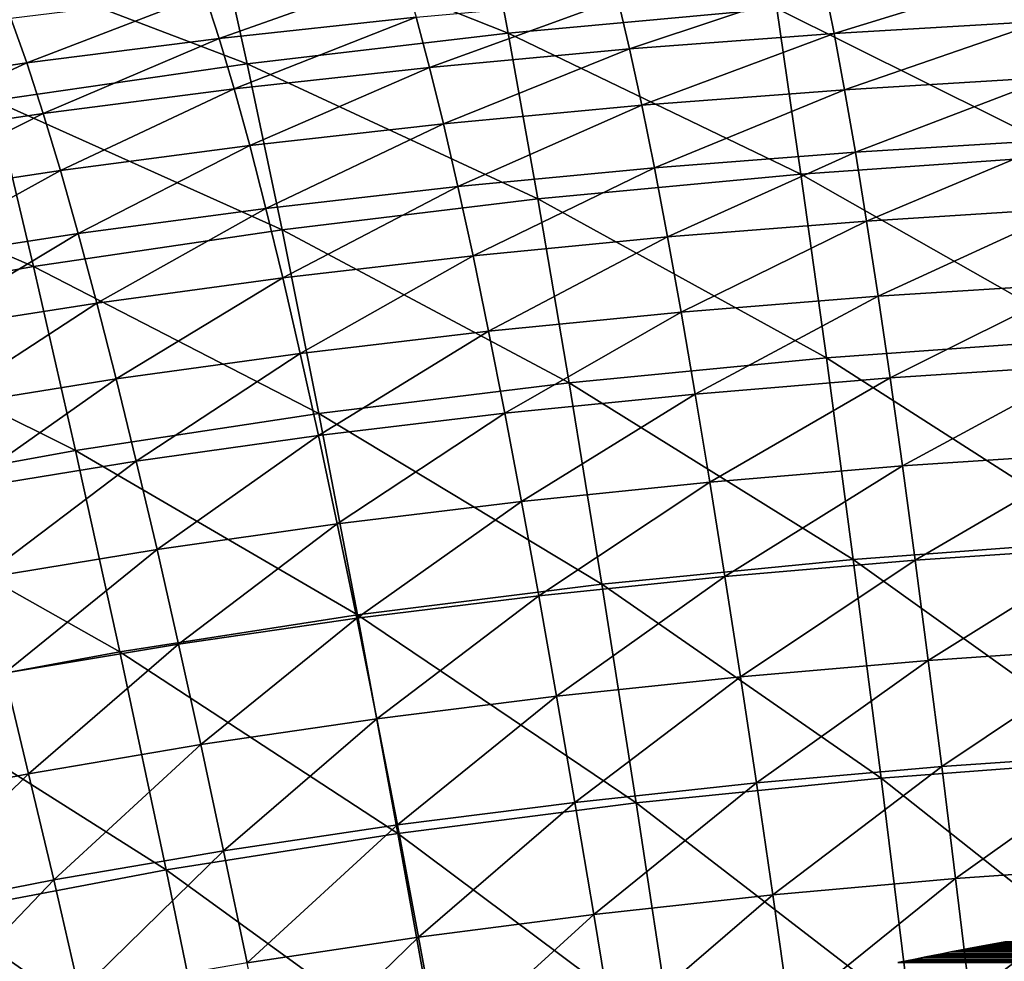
# Model space of a CAD drawing. Header units: millimetres. Extents: x -300 to 300, y -500 to 500.
# Tile 826 of 988: x -76 to -37, y 436 to 474. Entities that reach past the tile are written whole.
import ezdxf

# ---------------------------------------------------------------- set-up
doc = ezdxf.new("R2010")
doc.units = ezdxf.units.MM
doc.header["$LTSCALE"] = 81.481481
for name, color, linetype in [('20', 7, 'CONTINUOUS'), ('22', 7, 'CONTINUOUS'), ('3', 7, 'CONTINUOUS'), ('5', 7, 'CONTINUOUS'), ('6', 7, 'CONTINUOUS')]:
    doc.layers.add(name, color=color, linetype=linetype)

msp = doc.modelspace()

# ---------------------------------------------------------------- linework, layer by layer
at = {"layer": '20', "color": 7, "linetype": 'CONTINUOUS'}
for points in [[(-68.237, 477.829, 36.129), (-56.536, 473.181, 40.262), (-57.648, 479.04, 36.186), (-68.237, 477.829, 36.129)], [(-56.536, 473.181, 40.262), (-45.842, 474.166, 40.314), (-57.648, 479.04, 36.186), (-56.536, 473.181, 40.262)], [(-78.521, 476.377, 36.064), (-66.93, 471.961, 40.201), (-68.237, 477.829, 36.129), (-78.521, 476.377, 36.064)], [(-66.93, 471.961, 40.201), (-56.536, 473.181, 40.262), (-68.237, 477.829, 36.129), (-66.93, 471.961, 40.201)], [(-77.028, 470.5, 40.13), (-66.93, 471.961, 40.201), (-78.521, 476.377, 36.064), (-77.028, 470.5, 40.13)], [(-45.842, 474.166, 40.314), (-34.109, 468.33, 44.16), (-34.845, 474.921, 40.354), (-45.842, 474.166, 40.314)], [(-56.536, 473.181, 40.262), (-44.88, 467.57, 44.117), (-45.842, 474.166, 40.314), (-56.536, 473.181, 40.262)], [(-44.88, 467.57, 44.117), (-34.109, 468.33, 44.16), (-45.842, 474.166, 40.314), (-44.88, 467.57, 44.117)], [(-66.93, 471.961, 40.201), (-55.357, 466.58, 44.062), (-56.536, 473.181, 40.262), (-66.93, 471.961, 40.201)], [(-55.357, 466.58, 44.062), (-44.88, 467.57, 44.117), (-56.536, 473.181, 40.262), (-55.357, 466.58, 44.062)], [(-77.028, 470.5, 40.13), (-65.543, 465.356, 43.997), (-66.93, 471.961, 40.201), (-77.028, 470.5, 40.13)], [(-65.543, 465.356, 43.997), (-55.357, 466.58, 44.062), (-66.93, 471.961, 40.201), (-65.543, 465.356, 43.997)], [(-86.834, 468.791, 40.05), (-75.442, 463.89, 43.922), (-77.028, 470.5, 40.13), (-86.834, 468.791, 40.05)], [(-75.442, 463.89, 43.922), (-65.543, 465.356, 43.997), (-77.028, 470.5, 40.13), (-75.442, 463.89, 43.922)], [(-85.057, 462.177, 43.836), (-75.442, 463.89, 43.922), (-86.834, 468.791, 40.05), (-85.057, 462.177, 43.836)], [(-44.88, 467.57, 44.117), (-33.335, 461.011, 47.697), (-34.109, 468.33, 44.16), (-44.88, 467.57, 44.117)], [(-55.357, 466.58, 44.062), (-43.866, 460.249, 47.652), (-44.88, 467.57, 44.117), (-55.357, 466.58, 44.062)], [(-43.866, 460.249, 47.652), (-33.335, 461.011, 47.697), (-44.88, 467.57, 44.117), (-43.866, 460.249, 47.652)], [(-65.543, 465.356, 43.997), (-54.113, 459.258, 47.595), (-55.357, 466.58, 44.062), (-65.543, 465.356, 43.997)], [(-54.113, 459.258, 47.595), (-43.866, 460.249, 47.652), (-55.357, 466.58, 44.062), (-54.113, 459.258, 47.595)], [(-75.442, 463.89, 43.922), (-64.078, 458.032, 47.527), (-65.543, 465.356, 43.997), (-75.442, 463.89, 43.922)], [(-64.078, 458.032, 47.527), (-54.113, 459.258, 47.595), (-65.543, 465.356, 43.997), (-64.078, 458.032, 47.527)], [(-85.057, 462.177, 43.836), (-73.765, 456.566, 47.448), (-75.442, 463.89, 43.922), (-85.057, 462.177, 43.836)], [(-73.765, 456.566, 47.448), (-64.078, 458.032, 47.527), (-75.442, 463.89, 43.922), (-73.765, 456.566, 47.448)], [(-83.177, 454.855, 47.359), (-73.765, 456.566, 47.448), (-85.057, 462.177, 43.836), (-83.177, 454.855, 47.359)], [(-43.866, 460.249, 47.652), (-32.523, 452.984, 50.975), (-33.335, 461.011, 47.697), (-43.866, 460.249, 47.652)], [(-54.113, 459.258, 47.595), (-42.803, 452.223, 50.929), (-43.866, 460.249, 47.652), (-54.113, 459.258, 47.595)], [(-42.803, 452.223, 50.929), (-32.523, 452.984, 50.975), (-43.866, 460.249, 47.652), (-42.803, 452.223, 50.929)], [(-64.078, 458.032, 47.527), (-52.807, 451.233, 50.87), (-54.113, 459.258, 47.595), (-64.078, 458.032, 47.527)], [(-52.807, 451.233, 50.87), (-42.803, 452.223, 50.929), (-54.113, 459.258, 47.595), (-52.807, 451.233, 50.87)], [(-73.765, 456.566, 47.448), (-62.539, 450.01, 50.799), (-64.078, 458.032, 47.527), (-73.765, 456.566, 47.448)], [(-62.539, 450.01, 50.799), (-52.807, 451.233, 50.87), (-64.078, 458.032, 47.527), (-62.539, 450.01, 50.799)], [(-83.177, 454.855, 47.359), (-72.002, 448.548, 50.718), (-73.765, 456.566, 47.448), (-83.177, 454.855, 47.359)], [(-72.002, 448.548, 50.718), (-62.539, 450.01, 50.799), (-73.765, 456.566, 47.448), (-72.002, 448.548, 50.718)], [(-81.198, 446.842, 50.626), (-72.002, 448.548, 50.718), (-83.177, 454.855, 47.359), (-81.198, 446.842, 50.626)], [(-42.803, 452.223, 50.929), (-31.676, 444.268, 54.004), (-32.523, 452.984, 50.975), (-42.803, 452.223, 50.929)], [(-52.807, 451.233, 50.87), (-41.692, 443.51, 53.957), (-42.803, 452.223, 50.929), (-52.807, 451.233, 50.87)], [(-41.692, 443.51, 53.957), (-31.676, 444.268, 54.004), (-42.803, 452.223, 50.929), (-41.692, 443.51, 53.957)], [(-62.539, 450.01, 50.799), (-51.443, 442.524, 53.897), (-52.807, 451.233, 50.87), (-62.539, 450.01, 50.799)], [(-51.443, 442.524, 53.897), (-41.692, 443.51, 53.957), (-52.807, 451.233, 50.87), (-51.443, 442.524, 53.897)], [(-72.002, 448.548, 50.718), (-60.93, 441.307, 53.825), (-62.539, 450.01, 50.799), (-72.002, 448.548, 50.718)], [(-60.93, 441.307, 53.825), (-51.443, 442.524, 53.897), (-62.539, 450.01, 50.799), (-60.93, 441.307, 53.825)], [(-81.198, 446.842, 50.626), (-70.156, 439.854, 53.742), (-72.002, 448.548, 50.718), (-81.198, 446.842, 50.626)], [(-70.156, 439.854, 53.742), (-60.93, 441.307, 53.825), (-72.002, 448.548, 50.718), (-70.156, 439.854, 53.742)], [(-79.125, 438.159, 53.648), (-70.156, 439.854, 53.742), (-81.198, 446.842, 50.626), (-79.125, 438.159, 53.648)], [(-41.692, 443.51, 53.957), (-30.794, 434.882, 56.794), (-31.676, 444.268, 54.004), (-41.692, 443.51, 53.957)], [(-51.443, 442.524, 53.897), (-40.536, 434.129, 56.746), (-41.692, 443.51, 53.957), (-51.443, 442.524, 53.897)], [(-40.536, 434.129, 56.746), (-30.794, 434.882, 56.794), (-41.692, 443.51, 53.957), (-40.536, 434.129, 56.746)], [(-60.93, 441.307, 53.825), (-50.021, 433.151, 56.685), (-51.443, 442.524, 53.897), (-60.93, 441.307, 53.825)], [(-50.021, 433.151, 56.685), (-40.536, 434.129, 56.746), (-51.443, 442.524, 53.897), (-50.021, 433.151, 56.685)], [(-70.156, 439.854, 53.742), (-59.252, 431.944, 56.613), (-60.93, 441.307, 53.825), (-70.156, 439.854, 53.742)], [(-59.252, 431.944, 56.613), (-50.021, 433.151, 56.685), (-60.93, 441.307, 53.825), (-59.252, 431.944, 56.613)], [(-79.125, 438.159, 53.648), (-68.231, 430.503, 56.529), (-70.156, 439.854, 53.742), (-79.125, 438.159, 53.648)], [(-68.231, 430.503, 56.529), (-59.252, 431.944, 56.613), (-70.156, 439.854, 53.742), (-68.231, 430.503, 56.529)], [(-76.961, 428.823, 56.434), (-68.231, 430.503, 56.529), (-79.125, 438.159, 53.648), (-76.961, 428.823, 56.434)]]:
    msp.add_3dface(points, dxfattribs=at)
at = {"layer": '22', "color": 7, "linetype": 'CONTINUOUS'}
for points in [[(-43.955, 475.148, 20.867), (-35.548, 475.637, 20.921), (-43.557, 473.164, 22.68), (-43.955, 475.148, 20.867)], [(-43.557, 473.164, 22.68), (-35.548, 475.637, 20.921), (-35.222, 473.658, 22.73), (-43.557, 473.164, 22.68)], [(-68.623, 474.738, 18.821), (-60.718, 475.574, 18.911), (-68.051, 472.975, 20.645), (-68.623, 474.738, 18.821)], [(-68.051, 472.975, 20.645), (-60.718, 475.574, 18.911), (-60.206, 473.82, 20.728), (-68.051, 472.975, 20.645)], [(-52.174, 474.544, 20.802), (-43.955, 475.148, 20.867), (-51.706, 472.552, 22.619), (-52.174, 474.544, 20.802)], [(-51.706, 472.552, 22.619), (-43.955, 475.148, 20.867), (-43.557, 473.164, 22.68), (-51.706, 472.552, 22.619)], [(-76.341, 473.78, 18.723), (-68.623, 474.738, 18.821), (-75.713, 472.007, 20.552), (-76.341, 473.78, 18.723)], [(-75.713, 472.007, 20.552), (-68.623, 474.738, 18.821), (-68.051, 472.975, 20.645), (-75.713, 472.007, 20.552)], [(-60.206, 473.82, 20.728), (-52.174, 474.544, 20.802), (-59.672, 471.82, 22.55), (-60.206, 473.82, 20.728)], [(-59.672, 471.82, 22.55), (-52.174, 474.544, 20.802), (-51.706, 472.552, 22.619), (-59.672, 471.82, 22.55)], [(-83.191, 470.912, 20.452), (-76.341, 473.78, 18.723), (-75.713, 472.007, 20.552), (-83.191, 470.912, 20.452)], [(-68.051, 472.975, 20.645), (-60.206, 473.82, 20.728), (-67.455, 470.966, 22.471), (-68.051, 472.975, 20.645)], [(-67.455, 470.966, 22.471), (-60.206, 473.82, 20.728), (-59.672, 471.82, 22.55), (-67.455, 470.966, 22.471)], [(-43.557, 473.164, 22.68), (-35.222, 473.658, 22.73), (-43.143, 470.929, 24.491), (-43.557, 473.164, 22.68)], [(-43.143, 470.929, 24.491), (-35.222, 473.658, 22.73), (-34.884, 471.429, 24.538), (-43.143, 470.929, 24.491)], [(-75.713, 472.007, 20.552), (-68.051, 472.975, 20.645), (-75.057, 469.987, 22.384), (-75.713, 472.007, 20.552)], [(-75.057, 469.987, 22.384), (-68.051, 472.975, 20.645), (-67.455, 470.966, 22.471), (-75.057, 469.987, 22.384)], [(-51.706, 472.552, 22.619), (-43.557, 473.164, 22.68), (-51.22, 470.31, 24.433), (-51.706, 472.552, 22.619)], [(-51.22, 470.31, 24.433), (-43.557, 473.164, 22.68), (-43.143, 470.929, 24.491), (-51.22, 470.31, 24.433)], [(-59.672, 471.82, 22.55), (-51.706, 472.552, 22.619), (-59.116, 469.571, 24.368), (-59.672, 471.82, 22.55)], [(-59.116, 469.571, 24.368), (-51.706, 472.552, 22.619), (-51.22, 470.31, 24.433), (-59.116, 469.571, 24.368)], [(-83.191, 470.912, 20.452), (-75.713, 472.007, 20.552), (-82.48, 468.881, 22.29), (-83.191, 470.912, 20.452)], [(-82.48, 468.881, 22.29), (-75.713, 472.007, 20.552), (-75.057, 469.987, 22.384), (-82.48, 468.881, 22.29)], [(-67.455, 470.966, 22.471), (-59.672, 471.82, 22.55), (-66.834, 468.708, 24.293), (-67.455, 470.966, 22.471)], [(-66.834, 468.708, 24.293), (-59.672, 471.82, 22.55), (-59.116, 469.571, 24.368), (-66.834, 468.708, 24.293)], [(-43.143, 470.929, 24.491), (-34.884, 471.429, 24.538), (-42.714, 468.442, 26.292), (-43.143, 470.929, 24.491)], [(-42.714, 468.442, 26.292), (-34.884, 471.429, 24.538), (-34.534, 468.947, 26.337), (-42.714, 468.442, 26.292)], [(-75.057, 469.987, 22.384), (-67.455, 470.966, 22.471), (-74.373, 467.719, 24.211), (-75.057, 469.987, 22.384)], [(-74.373, 467.719, 24.211), (-67.455, 470.966, 22.471), (-66.834, 468.708, 24.293), (-74.373, 467.719, 24.211)], [(-51.22, 470.31, 24.433), (-43.143, 470.929, 24.491), (-50.715, 467.816, 26.238), (-51.22, 470.31, 24.433)], [(-50.715, 467.816, 26.238), (-43.143, 470.929, 24.491), (-42.714, 468.442, 26.292), (-50.715, 467.816, 26.238)], [(-59.116, 469.571, 24.368), (-51.22, 470.31, 24.433), (-58.539, 467.07, 26.175), (-59.116, 469.571, 24.368)], [(-58.539, 467.07, 26.175), (-51.22, 470.31, 24.433), (-50.715, 467.816, 26.238), (-58.539, 467.07, 26.175)], [(-82.48, 468.881, 22.29), (-75.057, 469.987, 22.384), (-81.736, 466.603, 24.122), (-82.48, 468.881, 22.29)], [(-81.736, 466.603, 24.122), (-75.057, 469.987, 22.384), (-74.373, 467.719, 24.211), (-81.736, 466.603, 24.122)], [(-66.834, 468.708, 24.293), (-59.116, 469.571, 24.368), (-66.187, 466.199, 26.104), (-66.834, 468.708, 24.293)], [(-66.187, 466.199, 26.104), (-59.116, 469.571, 24.368), (-58.539, 467.07, 26.175), (-66.187, 466.199, 26.104)], [(-74.373, 467.719, 24.211), (-66.834, 468.708, 24.293), (-73.661, 465.201, 26.026), (-74.373, 467.719, 24.211)], [(-73.661, 465.201, 26.026), (-66.834, 468.708, 24.293), (-66.187, 466.199, 26.104), (-73.661, 465.201, 26.026)], [(-42.714, 468.442, 26.292), (-34.534, 468.947, 26.337), (-42.269, 465.7, 28.077), (-42.714, 468.442, 26.292)], [(-42.269, 465.7, 28.077), (-34.534, 468.947, 26.337), (-34.171, 466.211, 28.12), (-42.269, 465.7, 28.077)], [(-50.715, 467.816, 26.238), (-42.714, 468.442, 26.292), (-50.191, 465.07, 28.025), (-50.715, 467.816, 26.238)], [(-50.191, 465.07, 28.025), (-42.714, 468.442, 26.292), (-42.269, 465.7, 28.077), (-50.191, 465.07, 28.025)], [(-58.539, 467.07, 26.175), (-50.715, 467.816, 26.238), (-57.94, 464.316, 27.965), (-58.539, 467.07, 26.175)], [(-57.94, 464.316, 27.965), (-50.715, 467.816, 26.238), (-50.191, 465.07, 28.025), (-57.94, 464.316, 27.965)], [(-81.736, 466.603, 24.122), (-74.373, 467.719, 24.211), (-80.961, 464.075, 25.941), (-81.736, 466.603, 24.122)], [(-80.961, 464.075, 25.941), (-74.373, 467.719, 24.211), (-73.661, 465.201, 26.026), (-80.961, 464.075, 25.941)], [(-66.187, 466.199, 26.104), (-58.539, 467.07, 26.175), (-65.515, 463.438, 27.897), (-66.187, 466.199, 26.104)], [(-65.515, 463.438, 27.897), (-58.539, 467.07, 26.175), (-57.94, 464.316, 27.965), (-65.515, 463.438, 27.897)], [(-73.661, 465.201, 26.026), (-66.187, 466.199, 26.104), (-72.919, 462.432, 27.822), (-73.661, 465.201, 26.026)], [(-72.919, 462.432, 27.822), (-66.187, 466.199, 26.104), (-65.515, 463.438, 27.897), (-72.919, 462.432, 27.822)], [(-42.269, 465.7, 28.077), (-34.171, 466.211, 28.12), (-41.808, 462.703, 29.837), (-42.269, 465.7, 28.077)], [(-41.808, 462.703, 29.837), (-34.171, 466.211, 28.12), (-33.796, 463.218, 29.879), (-41.808, 462.703, 29.837)], [(-50.191, 465.07, 28.025), (-42.269, 465.7, 28.077), (-49.649, 462.067, 29.787), (-50.191, 465.07, 28.025)], [(-49.649, 462.067, 29.787), (-42.269, 465.7, 28.077), (-41.808, 462.703, 29.837), (-49.649, 462.067, 29.787)], [(-80.961, 464.075, 25.941), (-73.661, 465.201, 26.026), (-80.154, 461.297, 27.74), (-80.961, 464.075, 25.941)], [(-80.154, 461.297, 27.74), (-73.661, 465.201, 26.026), (-72.919, 462.432, 27.822), (-80.154, 461.297, 27.74)], [(-57.94, 464.316, 27.965), (-50.191, 465.07, 28.025), (-57.318, 461.308, 29.729), (-57.94, 464.316, 27.965)], [(-57.318, 461.308, 29.729), (-50.191, 465.07, 28.025), (-49.649, 462.067, 29.787), (-57.318, 461.308, 29.729)], [(-65.515, 463.438, 27.897), (-57.94, 464.316, 27.965), (-64.818, 460.423, 29.664), (-65.515, 463.438, 27.897)], [(-64.818, 460.423, 29.664), (-57.94, 464.316, 27.965), (-57.318, 461.308, 29.729), (-64.818, 460.423, 29.664)], [(-72.919, 462.432, 27.822), (-65.515, 463.438, 27.897), (-72.149, 459.41, 29.591), (-72.919, 462.432, 27.822)], [(-72.149, 459.41, 29.591), (-65.515, 463.438, 27.897), (-64.818, 460.423, 29.664), (-72.149, 459.41, 29.591)], [(-41.808, 462.703, 29.837), (-33.796, 463.218, 29.879), (-41.332, 459.449, 31.566), (-41.808, 462.703, 29.837)], [(-41.332, 459.449, 31.566), (-33.796, 463.218, 29.879), (-33.408, 459.968, 31.607), (-41.332, 459.449, 31.566)], [(-49.649, 462.067, 29.787), (-41.808, 462.703, 29.837), (-49.087, 458.809, 31.518), (-49.649, 462.067, 29.787)], [(-49.087, 458.809, 31.518), (-41.808, 462.703, 29.837), (-41.332, 459.449, 31.566), (-49.087, 458.809, 31.518)], [(-80.154, 461.297, 27.74), (-72.919, 462.432, 27.822), (-79.314, 458.267, 29.512), (-80.154, 461.297, 27.74)], [(-79.314, 458.267, 29.512), (-72.919, 462.432, 27.822), (-72.149, 459.41, 29.591), (-79.314, 458.267, 29.512)], [(-57.318, 461.308, 29.729), (-49.649, 462.067, 29.787), (-56.674, 458.044, 31.461), (-57.318, 461.308, 29.729)], [(-56.674, 458.044, 31.461), (-49.649, 462.067, 29.787), (-49.087, 458.809, 31.518), (-56.674, 458.044, 31.461)], [(-64.818, 460.423, 29.664), (-57.318, 461.308, 29.729), (-64.094, 457.154, 31.398), (-64.818, 460.423, 29.664)], [(-64.094, 457.154, 31.398), (-57.318, 461.308, 29.729), (-56.674, 458.044, 31.461), (-64.094, 457.154, 31.398)], [(-72.149, 459.41, 29.591), (-64.818, 460.423, 29.664), (-71.35, 456.136, 31.327), (-72.149, 459.41, 29.591)], [(-71.35, 456.136, 31.327), (-64.818, 460.423, 29.664), (-64.094, 457.154, 31.398), (-71.35, 456.136, 31.327)], [(-41.332, 459.449, 31.566), (-33.408, 459.968, 31.607), (-40.84, 455.944, 33.258), (-41.332, 459.449, 31.566)], [(-40.84, 455.944, 33.258), (-33.408, 459.968, 31.607), (-33.008, 456.465, 33.297), (-40.84, 455.944, 33.258)], [(-79.314, 458.267, 29.512), (-72.149, 459.41, 29.591), (-78.442, 454.986, 31.25), (-79.314, 458.267, 29.512)], [(-78.442, 454.986, 31.25), (-72.149, 459.41, 29.591), (-71.35, 456.136, 31.327), (-78.442, 454.986, 31.25)], [(-49.087, 458.809, 31.518), (-41.332, 459.449, 31.566), (-48.506, 455.3, 33.21), (-49.087, 458.809, 31.518)], [(-48.506, 455.3, 33.21), (-41.332, 459.449, 31.566), (-40.84, 455.944, 33.258), (-48.506, 455.3, 33.21)], [(-56.674, 458.044, 31.461), (-49.087, 458.809, 31.518), (-56.007, 454.532, 33.155), (-56.674, 458.044, 31.461)], [(-56.007, 454.532, 33.155), (-49.087, 458.809, 31.518), (-48.506, 455.3, 33.21), (-56.007, 454.532, 33.155)], [(-64.094, 457.154, 31.398), (-56.674, 458.044, 31.461), (-63.346, 453.637, 33.093), (-64.094, 457.154, 31.398)], [(-63.346, 453.637, 33.093), (-56.674, 458.044, 31.461), (-56.007, 454.532, 33.155), (-63.346, 453.637, 33.093)], [(-71.35, 456.136, 31.327), (-64.094, 457.154, 31.398), (-70.522, 452.614, 33.024), (-71.35, 456.136, 31.327)], [(-70.522, 452.614, 33.024), (-64.094, 457.154, 31.398), (-63.346, 453.637, 33.093), (-70.522, 452.614, 33.024)], [(-40.84, 455.944, 33.258), (-33.008, 456.465, 33.297), (-40.332, 452.192, 34.908), (-40.84, 455.944, 33.258)], [(-40.332, 452.192, 34.908), (-33.008, 456.465, 33.297), (-32.595, 452.716, 34.947), (-40.332, 452.192, 34.908)], [(-78.442, 454.986, 31.25), (-71.35, 456.136, 31.327), (-77.537, 451.46, 32.949), (-78.442, 454.986, 31.25)], [(-77.537, 451.46, 32.949), (-71.35, 456.136, 31.327), (-70.522, 452.614, 33.024), (-77.537, 451.46, 32.949)], [(-48.506, 455.3, 33.21), (-40.84, 455.944, 33.258), (-47.906, 451.545, 34.861), (-48.506, 455.3, 33.21)], [(-47.906, 451.545, 34.861), (-40.84, 455.944, 33.258), (-40.332, 452.192, 34.908), (-47.906, 451.545, 34.861)], [(-56.007, 454.532, 33.155), (-48.506, 455.3, 33.21), (-55.319, 450.774, 34.807), (-56.007, 454.532, 33.155)], [(-55.319, 450.774, 34.807), (-48.506, 455.3, 33.21), (-47.906, 451.545, 34.861), (-55.319, 450.774, 34.807)], [(-63.346, 453.637, 33.093), (-56.007, 454.532, 33.155), (-62.572, 449.877, 34.746), (-63.346, 453.637, 33.093)], [(-62.572, 449.877, 34.746), (-56.007, 454.532, 33.155), (-55.319, 450.774, 34.807), (-62.572, 449.877, 34.746)], [(-70.522, 452.614, 33.024), (-63.346, 453.637, 33.093), (-69.666, 448.85, 34.678), (-70.522, 452.614, 33.024)], [(-69.666, 448.85, 34.678), (-63.346, 453.637, 33.093), (-62.572, 449.877, 34.746), (-69.666, 448.85, 34.678)], [(-77.537, 451.46, 32.949), (-70.522, 452.614, 33.024), (-76.602, 447.693, 34.604), (-77.537, 451.46, 32.949)], [(-76.602, 447.693, 34.604), (-70.522, 452.614, 33.024), (-69.666, 448.85, 34.678), (-76.602, 447.693, 34.604)], [(-40.332, 452.192, 34.908), (-32.595, 452.716, 34.947), (-39.81, 448.199, 36.513), (-40.332, 452.192, 34.908)], [(-39.81, 448.199, 36.513), (-32.595, 452.716, 34.947), (-32.171, 448.725, 36.551), (-39.81, 448.199, 36.513)], [(-47.906, 451.545, 34.861), (-40.332, 452.192, 34.908), (-47.289, 447.551, 36.467), (-47.906, 451.545, 34.861)], [(-47.289, 447.551, 36.467), (-40.332, 452.192, 34.908), (-39.81, 448.199, 36.513), (-47.289, 447.551, 36.467)], [(-55.319, 450.774, 34.807), (-47.906, 451.545, 34.861), (-54.61, 446.778, 36.414), (-55.319, 450.774, 34.807)], [(-54.61, 446.778, 36.414), (-47.906, 451.545, 34.861), (-47.289, 447.551, 36.467), (-54.61, 446.778, 36.414)], [(-62.572, 449.877, 34.746), (-55.319, 450.774, 34.807), (-61.774, 445.878, 36.354), (-62.572, 449.877, 34.746)], [(-61.774, 445.878, 36.354), (-55.319, 450.774, 34.807), (-54.61, 446.778, 36.414), (-61.774, 445.878, 36.354)], [(-69.666, 448.85, 34.678), (-62.572, 449.877, 34.746), (-68.783, 444.849, 36.287), (-69.666, 448.85, 34.678)], [(-68.783, 444.849, 36.287), (-62.572, 449.877, 34.746), (-61.774, 445.878, 36.354), (-68.783, 444.849, 36.287)], [(-76.602, 447.693, 34.604), (-69.666, 448.85, 34.678), (-75.636, 443.69, 36.214), (-76.602, 447.693, 34.604)], [(-75.636, 443.69, 36.214), (-69.666, 448.85, 34.678), (-68.783, 444.849, 36.287), (-75.636, 443.69, 36.214)], [(-39.81, 448.199, 36.513), (-32.171, 448.725, 36.551), (-39.273, 443.97, 38.071), (-39.81, 448.199, 36.513)], [(-39.273, 443.97, 38.071), (-32.171, 448.725, 36.551), (-31.735, 444.497, 38.108), (-39.273, 443.97, 38.071)], [(-47.289, 447.551, 36.467), (-39.81, 448.199, 36.513), (-46.654, 443.321, 38.025), (-47.289, 447.551, 36.467)], [(-46.654, 443.321, 38.025), (-39.81, 448.199, 36.513), (-39.273, 443.97, 38.071), (-46.654, 443.321, 38.025)], [(-82.337, 442.398, 36.135), (-76.602, 447.693, 34.604), (-75.636, 443.69, 36.214), (-82.337, 442.398, 36.135)], [(-54.61, 446.778, 36.414), (-47.289, 447.551, 36.467), (-53.881, 442.546, 37.973), (-54.61, 446.778, 36.414)], [(-53.881, 442.546, 37.973), (-47.289, 447.551, 36.467), (-46.654, 443.321, 38.025), (-53.881, 442.546, 37.973)], [(-61.774, 445.878, 36.354), (-54.61, 446.778, 36.414), (-60.953, 441.646, 37.913), (-61.774, 445.878, 36.354)], [(-60.953, 441.646, 37.913), (-54.61, 446.778, 36.414), (-53.881, 442.546, 37.973), (-60.953, 441.646, 37.913)], [(-68.783, 444.849, 36.287), (-61.774, 445.878, 36.354), (-67.873, 440.616, 37.847), (-68.783, 444.849, 36.287)], [(-67.873, 440.616, 37.847), (-61.774, 445.878, 36.354), (-60.953, 441.646, 37.913), (-67.873, 440.616, 37.847)], [(-75.636, 443.69, 36.214), (-68.783, 444.849, 36.287), (-74.64, 439.456, 37.775), (-75.636, 443.69, 36.214)], [(-74.64, 439.456, 37.775), (-68.783, 444.849, 36.287), (-67.873, 440.616, 37.847), (-74.64, 439.456, 37.775)], [(-39.273, 443.97, 38.071), (-31.735, 444.497, 38.108), (-38.721, 439.51, 39.577), (-39.273, 443.97, 38.071)], [(-38.721, 439.51, 39.577), (-31.735, 444.497, 38.108), (-31.288, 440.037, 39.614), (-38.721, 439.51, 39.577)], [(-46.654, 443.321, 38.025), (-39.273, 443.97, 38.071), (-46.002, 438.86, 39.532), (-46.654, 443.321, 38.025)], [(-46.002, 438.86, 39.532), (-39.273, 443.97, 38.071), (-38.721, 439.51, 39.577), (-46.002, 438.86, 39.532)], [(-82.337, 442.398, 36.135), (-75.636, 443.69, 36.214), (-81.258, 438.164, 37.697), (-82.337, 442.398, 36.135)], [(-81.258, 438.164, 37.697), (-75.636, 443.69, 36.214), (-74.64, 439.456, 37.775), (-81.258, 438.164, 37.697)], [(-53.881, 442.546, 37.973), (-46.654, 443.321, 38.025), (-53.131, 438.085, 39.48), (-53.881, 442.546, 37.973)], [(-53.131, 438.085, 39.48), (-46.654, 443.321, 38.025), (-46.002, 438.86, 39.532), (-53.131, 438.085, 39.48)], [(-60.953, 441.646, 37.913), (-53.881, 442.546, 37.973), (-60.109, 437.185, 39.421), (-60.953, 441.646, 37.913)], [(-60.109, 437.185, 39.421), (-53.881, 442.546, 37.973), (-53.131, 438.085, 39.48), (-60.109, 437.185, 39.421)], [(-67.873, 440.616, 37.847), (-60.953, 441.646, 37.913), (-66.937, 436.156, 39.356), (-67.873, 440.616, 37.847)], [(-66.937, 436.156, 39.356), (-60.953, 441.646, 37.913), (-60.109, 437.185, 39.421), (-66.937, 436.156, 39.356)], [(-74.64, 439.456, 37.775), (-67.873, 440.616, 37.847), (-73.616, 434.996, 39.284), (-74.64, 439.456, 37.775)], [(-73.616, 434.996, 39.284), (-67.873, 440.616, 37.847), (-66.937, 436.156, 39.356), (-73.616, 434.996, 39.284)], [(-38.721, 439.51, 39.577), (-31.288, 440.037, 39.614), (-38.156, 434.823, 41.028), (-38.721, 439.51, 39.577)], [(-38.156, 434.823, 41.028), (-31.288, 440.037, 39.614), (-30.829, 435.35, 41.065), (-38.156, 434.823, 41.028)], [(-81.258, 438.164, 37.697), (-74.64, 439.456, 37.775), (-80.148, 433.705, 39.206), (-81.258, 438.164, 37.697)], [(-80.148, 433.705, 39.206), (-74.64, 439.456, 37.775), (-73.616, 434.996, 39.284), (-80.148, 433.705, 39.206)], [(-46.002, 438.86, 39.532), (-38.721, 439.51, 39.577), (-45.333, 434.173, 40.984), (-46.002, 438.86, 39.532)], [(-45.333, 434.173, 40.984), (-38.721, 439.51, 39.577), (-38.156, 434.823, 41.028), (-45.333, 434.173, 40.984)], [(-53.131, 438.085, 39.48), (-46.002, 438.86, 39.532), (-52.362, 433.4, 40.933), (-53.131, 438.085, 39.48)], [(-52.362, 433.4, 40.933), (-46.002, 438.86, 39.532), (-45.333, 434.173, 40.984), (-52.362, 433.4, 40.933)], [(-60.109, 437.185, 39.421), (-53.131, 438.085, 39.48), (-59.242, 432.5, 40.875), (-60.109, 437.185, 39.421)], [(-59.242, 432.5, 40.875), (-53.131, 438.085, 39.48), (-52.362, 433.4, 40.933), (-59.242, 432.5, 40.875)], [(-66.937, 436.156, 39.356), (-60.109, 437.185, 39.421), (-65.975, 431.473, 40.81), (-66.937, 436.156, 39.356)], [(-65.975, 431.473, 40.81), (-60.109, 437.185, 39.421), (-59.242, 432.5, 40.875), (-65.975, 431.473, 40.81)]]:
    msp.add_3dface(points, dxfattribs=at)
at = {"layer": '3', "color": 7, "linetype": 'CONTINUOUS'}
for points in [[(-37.845, 436.793, 16), (-37.485, 436.86, 16), (-37.844, 436.793, 11), (-37.845, 436.793, 16)], [(-37.844, 436.793, 11), (-37.485, 436.86, 16), (-37.484, 436.86, 11), (-37.844, 436.793, 11)], [(-37.485, 436.86, 16), (-37.124, 436.927, 16), (-37.484, 436.86, 11), (-37.485, 436.86, 16)], [(-37.484, 436.86, 11), (-37.124, 436.927, 16), (-37.123, 436.927, 11), (-37.484, 436.86, 11)], [(-37.124, 436.927, 16), (-36.761, 436.992, 16), (-37.123, 436.927, 11), (-37.124, 436.927, 16)], [(-37.123, 436.927, 11), (-36.761, 436.992, 16), (-36.761, 436.992, 11), (-37.123, 436.927, 11)], [(-39.977, 436.379, 16), (-39.625, 436.45, 16), (-39.977, 436.379, 11), (-39.977, 436.379, 16)], [(-39.977, 436.379, 11), (-39.625, 436.45, 16), (-39.625, 436.45, 11), (-39.977, 436.379, 11)], [(-39.625, 436.45, 16), (-39.272, 436.52, 16), (-39.625, 436.45, 11), (-39.625, 436.45, 16)], [(-39.625, 436.45, 11), (-39.272, 436.52, 16), (-39.271, 436.52, 11), (-39.625, 436.45, 11)], [(-39.272, 436.52, 16), (-38.917, 436.589, 16), (-39.271, 436.52, 11), (-39.272, 436.52, 16)], [(-39.271, 436.52, 11), (-38.917, 436.589, 16), (-38.917, 436.589, 11), (-39.271, 436.52, 11)], [(-38.917, 436.589, 16), (-38.56, 436.658, 16), (-38.917, 436.589, 11), (-38.917, 436.589, 16)], [(-38.917, 436.589, 11), (-38.56, 436.658, 16), (-38.56, 436.658, 11), (-38.917, 436.589, 11)], [(-38.56, 436.658, 16), (-38.203, 436.726, 16), (-38.56, 436.658, 11), (-38.56, 436.658, 16)], [(-38.56, 436.658, 11), (-38.203, 436.726, 16), (-38.203, 436.726, 11), (-38.56, 436.658, 11)], [(-38.203, 436.726, 16), (-37.845, 436.793, 16), (-38.203, 436.726, 11), (-38.203, 436.726, 16)], [(-38.203, 436.726, 11), (-37.845, 436.793, 16), (-37.844, 436.793, 11), (-38.203, 436.726, 11)], [(-41.027, 436.165, 16), (-40.679, 436.237, 16), (-41.027, 436.165, 11), (-41.027, 436.165, 16)], [(-41.027, 436.165, 11), (-40.679, 436.237, 16), (-40.678, 436.237, 11), (-41.027, 436.165, 11)], [(-40.679, 436.237, 16), (-40.328, 436.308, 16), (-40.678, 436.237, 11), (-40.679, 436.237, 16)], [(-40.678, 436.237, 11), (-40.328, 436.308, 16), (-40.329, 436.308, 11), (-40.678, 436.237, 11)], [(-40.328, 436.308, 16), (-39.977, 436.379, 16), (-40.329, 436.308, 11), (-40.328, 436.308, 16)], [(-40.329, 436.308, 11), (-39.977, 436.379, 16), (-39.977, 436.379, 11), (-40.329, 436.308, 11)]]:
    msp.add_3dface(points, dxfattribs=at)
at = {"layer": '5', "color": 7, "linetype": 'CONTINUOUS'}
for points in [[(37.845, 436.793, 11), (-37.844, 436.793, 11), (-37.484, 436.86, 11), (37.845, 436.793, 11)], [(37.485, 436.86, 11), (-37.484, 436.86, 11), (-37.123, 436.927, 11), (37.485, 436.86, 11)], [(37.485, 436.86, 11), (37.845, 436.793, 11), (-37.484, 436.86, 11), (37.485, 436.86, 11)], [(37.124, 436.927, 11), (-37.123, 436.927, 11), (-36.761, 436.992, 11), (37.124, 436.927, 11)], [(37.124, 436.927, 11), (37.485, 436.86, 11), (-37.123, 436.927, 11), (37.124, 436.927, 11)], [(39.977, 436.379, 11), (-39.977, 436.379, 11), (-39.625, 436.45, 11), (39.977, 436.379, 11)], [(39.625, 436.45, 11), (-39.625, 436.45, 11), (-39.271, 436.52, 11), (39.625, 436.45, 11)], [(39.625, 436.45, 11), (39.977, 436.379, 11), (-39.625, 436.45, 11), (39.625, 436.45, 11)], [(39.272, 436.52, 11), (-39.271, 436.52, 11), (-38.917, 436.589, 11), (39.272, 436.52, 11)], [(39.272, 436.52, 11), (39.625, 436.45, 11), (-39.271, 436.52, 11), (39.272, 436.52, 11)], [(38.917, 436.589, 11), (-38.917, 436.589, 11), (-38.56, 436.658, 11), (38.917, 436.589, 11)], [(38.917, 436.589, 11), (39.272, 436.52, 11), (-38.917, 436.589, 11), (38.917, 436.589, 11)], [(38.56, 436.658, 11), (-38.56, 436.658, 11), (-38.203, 436.726, 11), (38.56, 436.658, 11)], [(38.56, 436.658, 11), (38.917, 436.589, 11), (-38.56, 436.658, 11), (38.56, 436.658, 11)], [(38.203, 436.726, 11), (-38.203, 436.726, 11), (-37.844, 436.793, 11), (38.203, 436.726, 11)], [(38.203, 436.726, 11), (38.56, 436.658, 11), (-38.203, 436.726, 11), (38.203, 436.726, 11)], [(37.845, 436.793, 11), (38.203, 436.726, 11), (-37.844, 436.793, 11), (37.845, 436.793, 11)], [(41.027, 436.165, 11), (-41.027, 436.165, 11), (-40.678, 436.237, 11), (41.027, 436.165, 11)], [(40.679, 436.237, 11), (-40.678, 436.237, 11), (-40.329, 436.308, 11), (40.679, 436.237, 11)], [(40.679, 436.237, 11), (41.027, 436.165, 11), (-40.678, 436.237, 11), (40.679, 436.237, 11)], [(40.328, 436.308, 11), (-40.329, 436.308, 11), (-39.977, 436.379, 11), (40.328, 436.308, 11)], [(40.328, 436.308, 11), (40.679, 436.237, 11), (-40.329, 436.308, 11), (40.328, 436.308, 11)], [(39.977, 436.379, 11), (40.328, 436.308, 11), (-39.977, 436.379, 11), (39.977, 436.379, 11)]]:
    msp.add_3dface(points, dxfattribs=at)
at = {"layer": '6', "color": 7, "linetype": 'CONTINUOUS'}
for points in [[(37.844, 436.793, 16), (37.484, 436.86, 16), (-37.845, 436.793, 16), (37.844, 436.793, 16)], [(37.484, 436.86, 16), (-37.485, 436.86, 16), (-37.845, 436.793, 16), (37.484, 436.86, 16)], [(37.484, 436.86, 16), (37.123, 436.927, 16), (-37.485, 436.86, 16), (37.484, 436.86, 16)], [(37.123, 436.927, 16), (-37.124, 436.927, 16), (-37.485, 436.86, 16), (37.123, 436.927, 16)], [(37.123, 436.927, 16), (36.761, 436.992, 16), (-37.124, 436.927, 16), (37.123, 436.927, 16)], [(36.761, 436.992, 16), (-36.761, 436.992, 16), (-37.124, 436.927, 16), (36.761, 436.992, 16)], [(39.977, 436.379, 16), (39.625, 436.45, 16), (-39.977, 436.379, 16), (39.977, 436.379, 16)], [(39.625, 436.45, 16), (-39.625, 436.45, 16), (-39.977, 436.379, 16), (39.625, 436.45, 16)], [(39.625, 436.45, 16), (39.271, 436.52, 16), (-39.625, 436.45, 16), (39.625, 436.45, 16)], [(39.271, 436.52, 16), (-39.272, 436.52, 16), (-39.625, 436.45, 16), (39.271, 436.52, 16)], [(39.271, 436.52, 16), (38.917, 436.589, 16), (-39.272, 436.52, 16), (39.271, 436.52, 16)], [(38.917, 436.589, 16), (-38.917, 436.589, 16), (-39.272, 436.52, 16), (38.917, 436.589, 16)], [(38.917, 436.589, 16), (38.56, 436.658, 16), (-38.917, 436.589, 16), (38.917, 436.589, 16)], [(38.56, 436.658, 16), (-38.56, 436.658, 16), (-38.917, 436.589, 16), (38.56, 436.658, 16)], [(38.56, 436.658, 16), (38.203, 436.726, 16), (-38.56, 436.658, 16), (38.56, 436.658, 16)], [(38.203, 436.726, 16), (-38.203, 436.726, 16), (-38.56, 436.658, 16), (38.203, 436.726, 16)], [(38.203, 436.726, 16), (37.844, 436.793, 16), (-38.203, 436.726, 16), (38.203, 436.726, 16)], [(37.844, 436.793, 16), (-37.845, 436.793, 16), (-38.203, 436.726, 16), (37.844, 436.793, 16)], [(41.027, 436.165, 16), (40.678, 436.237, 16), (-41.027, 436.165, 16), (41.027, 436.165, 16)], [(40.678, 436.237, 16), (-40.679, 436.237, 16), (-41.027, 436.165, 16), (40.678, 436.237, 16)], [(40.678, 436.237, 16), (40.329, 436.308, 16), (-40.679, 436.237, 16), (40.678, 436.237, 16)], [(40.329, 436.308, 16), (-40.328, 436.308, 16), (-40.679, 436.237, 16), (40.329, 436.308, 16)], [(40.329, 436.308, 16), (39.977, 436.379, 16), (-40.328, 436.308, 16), (40.329, 436.308, 16)], [(39.977, 436.379, 16), (-39.977, 436.379, 16), (-40.328, 436.308, 16), (39.977, 436.379, 16)]]:
    msp.add_3dface(points, dxfattribs=at)

doc.saveas('drawing.dxf')
